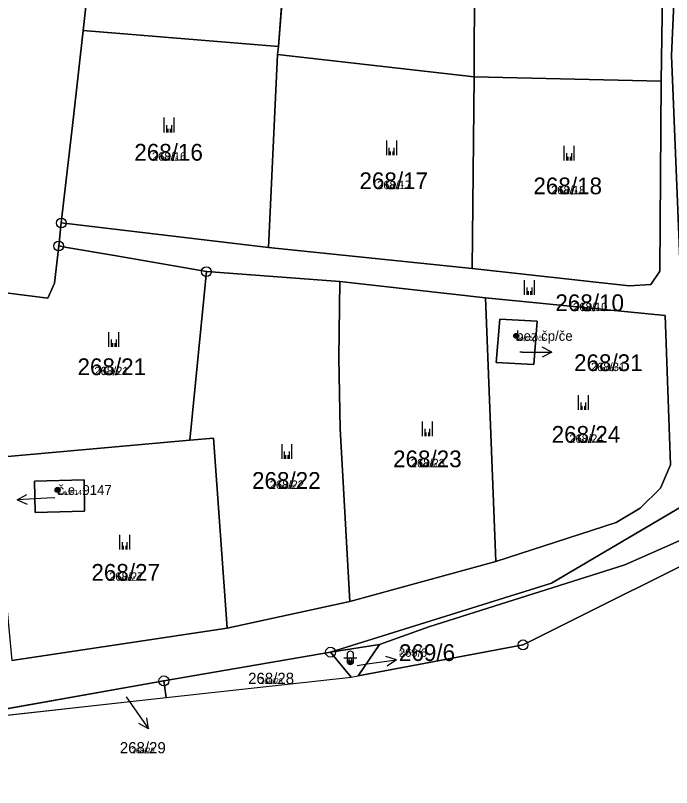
# Model space of a CAD drawing. Extents: x -759873 to -758487, y -975024 to -973516.
# Drawn here: x -758755.3 to -758688.7, y -974801.8 to -974723.5 of the extents above; entities that cross this region are included whole.
import ezdxf

# ---------------------------------------------------------------- set-up
doc = ezdxf.new("R2010")
doc.units = 0
for name, color, linetype in [('KAT_01_hranice KU', 7, 'Continuous'), ('KAT_02_hranice parcel', 7, 'Continuous'), ('KAT_03_1000_st čísla parcelní', 7, 'Continuous'), ('KAT_03_1000_čísla parcelní', 7, 'Continuous'), ('KAT_03_1000_čísla popisná', 7, 'Continuous'), ('KAT_03_250_st čísla parcelní', 7, 'Continuous'), ('KAT_03_250_čísla parcelní', 7, 'Continuous'), ('KAT_03_250_čísla popisná', 7, 'Continuous'), ('KAT_03_500_st čísla parcelní', 7, 'Continuous'), ('KAT_03_500_čísla parcelní', 7, 'Continuous'), ('KAT_03_500_čísla popisná', 7, 'Continuous'), ('KAT_05_1000_značky kultur', 7, 'Continuous'), ('KAT_05_250_značky kultur', 7, 'Continuous'), ('KAT_05_500_značky kultur', 7, 'Continuous'), ('KAT_07_1000_značky budov', 7, 'Continuous'), ('KAT_07_250_značky budov', 7, 'Continuous'), ('KAT_07_500_značky budov', 7, 'Continuous'), ('KAT_11_značky bodu BP', 7, 'Continuous'), ('KAT_12_pomocná šipka', 7, 'Continuous'), ('KAT_14_plocha_budovy', 7, 'Continuous'), ('KAT_14_plocha_pozemek', 7, 'Continuous')]:
    doc.layers.add(name, color=color, linetype=linetype)

msp = doc.modelspace()

# ---------------------------------------------------------------- linework, layer by layer
at = {"layer": 'KAT_01_hranice KU'}
msp.add_lwpolyline([(-758837.34, -974800.47), (-758807.64, -974801.81), (-758794.55, -974798.72), (-758784.43, -974797.6), (-758782.7, -974797.41), (-758775.46, -974796.61), (-758772.97, -974796.34), (-758760.37, -974794.94), (-758739.99, -974792.69), (-758721.23, -974790.62), (-758720.5, -974790.48), (-758703.8, -974787.34), (-758681.38, -974776.16), (-758684.15, -974758.2), (-758685.35, -974750.42), (-758685.42, -974707.31), (-758681.69, -974686.2), (-758679.66, -974674.74), (-758630.19, -974674.29), (-758628.19, -974674.27), (-758627.78, -974672.1), (-758618.81, -974624.26)], dxfattribs=at)
at = {"layer": 'KAT_02_hranice parcel'}
for p, q in [((-758728.61, -974726.68), (-758727.05, -974706.93)), ((-758708.76, -974729.74), (-758708.68, -974709.44)), ((-758748.41, -974725.03), (-758728.61, -974726.68)), ((-758728.61, -974726.68), (-758728.68, -974727.47)), ((-758729.62, -974747.06), (-758728.68, -974727.47)), ((-758728.68, -974727.47), (-758708.76, -974729.74)), ((-758708.94, -974749.19), (-758708.76, -974729.74)), ((-758708.76, -974729.74), (-758689.78, -974730.19)), ((-758750.62, -974744.56), (-758750.88, -974746.89)), ((-758729.62, -974747.06), (-758750.62, -974744.56)), ((-758708.94, -974749.19), (-758729.62, -974747.06)), ((-758737.58, -974766.58), (-758735.9, -974749.49)), ((-758735.9, -974749.49), (-758722.38, -974750.51)), ((-758722.38, -974750.51), (-758707.59, -974752.16)), ((-758706.56, -974778.9), (-758707.59, -974752.16)), ((-758757.58, -974768.36), (-758737.58, -974766.58)), ((-758706.56, -974778.9), (-758721.35, -974782.94)), ((-758721.35, -974782.94), (-758733.8, -974785.64)), ((-758733.8, -974785.64), (-758755.63, -974788.94)), ((-758723.32, -974788.08), (-758718.34, -974787.32)), ((-758720.5, -974790.48), (-758718.34, -974787.32)), ((-758740.22, -974790.99), (-758723.32, -974788.08)), ((-758723.32, -974788.08), (-758721.23, -974790.62)), ((-758739.99, -974792.69), (-758721.23, -974790.62)), ((-758721.23, -974790.62), (-758720.5, -974790.48)), ((-758760.42, -974794.58), (-758740.22, -974790.99)), ((-758740.22, -974790.99), (-758739.99, -974792.69)), ((-758760.37, -974794.94), (-758739.99, -974792.69))]:
    msp.add_line(p, q, dxfattribs=at)
for points in [[(-758743.77, -974683.44), (-758744.2, -974687.51), (-758744.4, -974689.28), (-758748.41, -974725.03)], [(-758686.52, -974691.5), (-758687.82, -974707.11), (-758688.76, -974727.59), (-758687.79, -974750.71), (-758685.87, -974772.23), (-758700.91, -974781.07), (-758723.32, -974788.08)], [(-758708.68, -974709.44), (-758689.46, -974707.93), (-758689.78, -974730.19)], [(-758748.41, -974725.03), (-758749.39, -974733.79), (-758750.62, -974744.56)], [(-758689.78, -974730.19), (-758689.94, -974749.43), (-758690.85, -974750.81), (-758693.05, -974750.92), (-758708.94, -974749.19)], [(-758750.88, -974746.89), (-758751.31, -974750.65), (-758752, -974752.2), (-758756.23, -974751.65)], [(-758750.88, -974746.89), (-758750.07, -974747.03), (-758745.23, -974747.87), (-758735.9, -974749.49)], [(-758721.35, -974782.94), (-758722.35, -974765.43), (-758722.47, -974758.23), (-758722.38, -974750.51)], [(-758718.34, -974787.32), (-758713.36, -974785.52), (-758693.47, -974779.21), (-758687.98, -974776.8), (-758684.88, -974770.94), (-758685.22, -974759.28), (-758685.35, -974750.42)], [(-758707.59, -974752.16), (-758689.39, -974753.95), (-758688.86, -974769.07), (-758689.87, -974771.46), (-758691.91, -974773.47), (-758694.36, -974774.92), (-758706.56, -974778.9)], [(-758706.51, -974758.7), (-758706.16, -974754.31), (-758702.37, -974754.51), (-758702.69, -974758.92), (-758706.51, -974758.7)], [(-758737.58, -974766.58), (-758735.2, -974766.38), (-758733.8, -974785.64)], [(-758753.27, -974773.91), (-758748.27, -974773.79), (-758748.3, -974770.6), (-758753.35, -974770.73), (-758753.27, -974773.91)], [(-758681.38, -974776.16), (-758703.8, -974787.34), (-758720.5, -974790.48)]]:
    msp.add_lwpolyline(points, dxfattribs=at)
at = {"layer": 'KAT_03_1000_čísla popisná'}
for centre in [(-758704.49, -974756.01), (-758751, -974771.63)]:
    msp.add_circle(centre, 0.25, dxfattribs=at)
at = {"layer": 'KAT_03_250_čísla popisná'}
for centre in [(-758704.49, -974756.01), (-758751, -974771.63)]:
    msp.add_circle(centre, 0.0625, dxfattribs=at)
at = {"layer": 'KAT_03_500_čísla popisná'}
for centre in [(-758704.49, -974756.01), (-758751, -974771.63)]:
    msp.add_circle(centre, 0.125, dxfattribs=at)
at = {"layer": 'KAT_05_1000_značky kultur'}
for p, q in [((-758740.181, -974735.38), (-758740.181, -974733.88)), ((-758739.18, -974735.38), (-758739.18, -974733.88)), ((-758717.611, -974737.69), (-758717.611, -974736.19)), ((-758716.61, -974737.69), (-758716.61, -974736.19)), ((-758699.611, -974738.24), (-758699.611, -974736.74)), ((-758698.61, -974738.24), (-758698.61, -974736.74)), ((-758703.641, -974751.86), (-758703.641, -974750.36)), ((-758702.64, -974751.86), (-758702.64, -974750.36)), ((-758745.791, -974757.13), (-758745.791, -974755.63)), ((-758744.79, -974757.13), (-758744.79, -974755.63)), ((-758698.171, -974763.51), (-758698.171, -974762.01)), ((-758697.17, -974763.51), (-758697.17, -974762.01)), ((-758713.991, -974766.19), (-758713.991, -974764.69)), ((-758712.99, -974766.19), (-758712.99, -974764.69)), ((-758728.231, -974768.49), (-758728.231, -974766.99)), ((-758727.23, -974768.49), (-758727.23, -974766.99)), ((-758744.681, -974777.68), (-758744.681, -974776.18)), ((-758743.68, -974777.68), (-758743.68, -974776.18)), ((-758721.981, -974788.651), (-758720.639, -974788.651)), ((-758721.645, -974788.315), (-758721.645, -974788.986)), ((-758720.975, -974788.986), (-758720.975, -974788.315))]:
    msp.add_line(p, q, dxfattribs=at)
for centre, start, end in [((-758721.31, -974788.316), 0, 180), ((-758721.31, -974788.986), 180, 359.98789)]:
    msp.add_arc(centre, 0.335, start, end, dxfattribs=at)
at = {"layer": 'KAT_05_250_značky kultur'}
for p, q in [((-758739.798, -974735.38), (-758739.798, -974735.005)), ((-758739.547, -974735.38), (-758739.547, -974735.005)), ((-758717.228, -974737.69), (-758717.228, -974737.315)), ((-758716.978, -974737.69), (-758716.978, -974737.315)), ((-758699.228, -974738.24), (-758699.228, -974737.865)), ((-758698.978, -974738.24), (-758698.978, -974737.865)), ((-758703.258, -974751.86), (-758703.258, -974751.485)), ((-758703.008, -974751.86), (-758703.008, -974751.485)), ((-758745.408, -974757.13), (-758745.408, -974756.755)), ((-758745.157, -974757.13), (-758745.157, -974756.755)), ((-758697.788, -974763.51), (-758697.788, -974763.135)), ((-758697.537, -974763.51), (-758697.537, -974763.135)), ((-758713.608, -974766.19), (-758713.608, -974765.815)), ((-758713.358, -974766.19), (-758713.358, -974765.815)), ((-758727.848, -974768.49), (-758727.848, -974768.115)), ((-758727.598, -974768.49), (-758727.598, -974768.115)), ((-758744.298, -974777.68), (-758744.298, -974777.305)), ((-758744.047, -974777.68), (-758744.047, -974777.305)), ((-758721.394, -974789.069), (-758721.394, -974789.236)), ((-758721.226, -974789.236), (-758721.226, -974789.069)), ((-758721.478, -974789.153), (-758721.142, -974789.153))]:
    msp.add_line(p, q, dxfattribs=at)
for centre, start, end in [((-758721.31, -974789.069), 0, 180), ((-758721.31, -974789.236), 180, 359.98789)]:
    msp.add_arc(centre, 0.0838, start, end, dxfattribs=at)
at = {"layer": 'KAT_05_500_značky kultur'}
for p, q in [((-758739.926, -974735.38), (-758739.926, -974734.63)), ((-758739.425, -974735.38), (-758739.425, -974734.63)), ((-758717.356, -974737.69), (-758717.356, -974736.94)), ((-758716.855, -974737.69), (-758716.855, -974736.94)), ((-758699.356, -974738.24), (-758699.356, -974737.49)), ((-758698.855, -974738.24), (-758698.855, -974737.49)), ((-758703.385, -974751.86), (-758703.385, -974751.11)), ((-758702.885, -974751.86), (-758702.885, -974751.11)), ((-758745.535, -974757.13), (-758745.535, -974756.38)), ((-758745.035, -974757.13), (-758745.035, -974756.38)), ((-758697.916, -974763.51), (-758697.916, -974762.76)), ((-758697.415, -974763.51), (-758697.415, -974762.76)), ((-758713.736, -974766.19), (-758713.736, -974765.44)), ((-758713.235, -974766.19), (-758713.235, -974765.44)), ((-758727.976, -974768.49), (-758727.976, -974767.74)), ((-758727.475, -974768.49), (-758727.475, -974767.74)), ((-758744.426, -974777.68), (-758744.426, -974776.93)), ((-758743.925, -974777.68), (-758743.925, -974776.93)), ((-758721.645, -974788.986), (-758720.975, -974788.986)), ((-758721.478, -974788.818), (-758721.478, -974789.153)), ((-758721.142, -974789.153), (-758721.142, -974788.818))]:
    msp.add_line(p, q, dxfattribs=at)
for centre, start, end in [((-758721.31, -974788.818), 0, 180), ((-758721.31, -974789.153), 180, 359.98789)]:
    msp.add_arc(centre, 0.168, start, end, dxfattribs=at)
at = {"layer": 'KAT_07_1000_značky budov'}
for centre in [(-758704.497, -974756.009), (-758751.007, -974771.629)]:
    msp.add_circle(centre, 0.175, dxfattribs=at)
at = {"layer": 'KAT_07_250_značky budov'}
for centre in [(-758704.492, -974756.01), (-758751.002, -974771.63)]:
    msp.add_circle(centre, 0.0437, dxfattribs=at)
at = {"layer": 'KAT_07_500_značky budov'}
for centre in [(-758704.493, -974756.01), (-758751.003, -974771.63)]:
    msp.add_circle(centre, 0.0875, dxfattribs=at)
at = {"layer": 'KAT_11_značky bodu BP'}
for centre, radius in [((-758750.62, -974744.56), 0.5), ((-758750.62, -974744.56), 0.0303), ((-758750.88, -974746.89), 0.5), ((-758750.88, -974746.89), 0.0303), ((-758735.9, -974749.49), 0.5), ((-758735.9, -974749.49), 0.0303), ((-758703.8, -974787.34), 0.5), ((-758703.8, -974787.34), 0.0303), ((-758723.32, -974788.08), 0.5), ((-758723.32, -974788.08), 0.0303), ((-758740.22, -974790.99), 0.5), ((-758740.22, -974790.99), 0.0303)]:
    msp.add_circle(centre, radius, dxfattribs=at)
at = {"layer": 'KAT_12_pomocná šipka'}
for p, q in [((-758703.87, -974757.66), (-758704.12, -974757.66)), ((-758703.87, -974757.66), (-758700.869, -974757.66)), ((-758700.869, -974757.66), (-758701.87, -974757.159)), ((-758700.869, -974757.66), (-758701.87, -974758.161)), ((-758755.097, -974772.637), (-758754.123, -974772.085)), ((-758752.1, -974772.48), (-758755.097, -974772.637)), ((-758755.097, -974772.637), (-758754.071, -974773.085)), ((-758751.28, -974772.44), (-758752.1, -974772.48)), ((-758719.61, -974789.28), (-758716.638, -974788.862)), ((-758716.638, -974788.862), (-758717.7, -974788.506)), ((-758716.638, -974788.862), (-758717.56, -974789.498)), ((-758720.62, -974789.42), (-758719.61, -974789.28)), ((-758744.03, -974792.62), (-758743.49, -974793.39)), ((-758743.49, -974793.39), (-758741.769, -974795.848)), ((-758741.769, -974795.848), (-758742.753, -974795.315)), ((-758741.769, -974795.848), (-758741.933, -974794.741))]:
    msp.add_line(p, q, dxfattribs=at)
at = {"layer": 'KAT_14_plocha_budovy'}
for points in [[(-758706.51, -974758.7), (-758702.69, -974758.92), (-758702.37, -974754.51), (-758706.16, -974754.31)], [(-758753.35, -974770.73), (-758753.27, -974773.91), (-758748.27, -974773.79), (-758748.3, -974770.6)]]:
    msp.add_lwpolyline(points, close=True, dxfattribs=at)
at = {"layer": 'KAT_14_plocha_pozemek'}
for points in [[(-758743, -974676.78), (-758757.5, -974678.19), (-758769.32, -974678.97), (-758780.91, -974748.2), (-758773.62, -974749.22), (-758756.23, -974751.65), (-758752, -974752.2), (-758751.31, -974750.65), (-758750.88, -974746.89), (-758750.62, -974744.56), (-758749.39, -974733.79), (-758748.41, -974725.03), (-758744.4, -974689.28), (-758744.2, -974687.51), (-758743.77, -974683.44)], [(-758744.4, -974689.28), (-758748.41, -974725.03), (-758728.61, -974726.68), (-758727.05, -974706.93), (-758726.93, -974705.38), (-758725.35, -974687.19), (-758743.77, -974683.44), (-758744.2, -974687.51)], [(-758684.88, -974770.94), (-758685.22, -974759.28), (-758685.35, -974750.42), (-758685.42, -974707.31), (-758681.69, -974686.2), (-758685.99, -974685.08), (-758686.52, -974691.5), (-758687.82, -974707.11), (-758688.76, -974727.59), (-758687.79, -974750.71), (-758685.87, -974772.23), (-758700.91, -974781.07), (-758723.32, -974788.08), (-758718.34, -974787.32), (-758713.36, -974785.52), (-758693.47, -974779.21), (-758687.98, -974776.8)], [(-758728.68, -974727.47), (-758708.76, -974729.74), (-758708.68, -974709.44), (-758727.05, -974706.93), (-758728.61, -974726.68)], [(-758689.78, -974730.19), (-758689.46, -974707.93), (-758708.68, -974709.44), (-758708.76, -974729.74)], [(-758748.41, -974725.03), (-758749.39, -974733.79), (-758750.62, -974744.56), (-758729.62, -974747.06), (-758728.68, -974727.47), (-758728.61, -974726.68)], [(-758708.76, -974729.74), (-758728.68, -974727.47), (-758729.62, -974747.06), (-758708.94, -974749.19)], [(-758708.94, -974749.19), (-758693.05, -974750.92), (-758690.85, -974750.81), (-758689.94, -974749.43), (-758689.78, -974730.19), (-758708.76, -974729.74)], [(-758751.31, -974750.65), (-758752, -974752.2), (-758756.23, -974751.65), (-758757.58, -974768.36), (-758737.58, -974766.58), (-758735.9, -974749.49), (-758745.23, -974747.87), (-758750.07, -974747.03), (-758750.88, -974746.89)], [(-758722.47, -974758.23), (-758722.38, -974750.51), (-758735.9, -974749.49), (-758737.58, -974766.58), (-758735.2, -974766.38), (-758733.8, -974785.64), (-758721.35, -974782.94), (-758722.35, -974765.43)], [(-758707.59, -974752.16), (-758722.38, -974750.51), (-758722.47, -974758.23), (-758722.35, -974765.43), (-758721.35, -974782.94), (-758706.56, -974778.9)], [(-758681.38, -974776.16), (-758684.15, -974758.2), (-758685.35, -974750.42), (-758685.22, -974759.28), (-758684.88, -974770.94), (-758687.98, -974776.8), (-758693.47, -974779.21), (-758713.36, -974785.52), (-758718.34, -974787.32), (-758720.5, -974790.48), (-758703.8, -974787.34)], [(-758707.59, -974752.16), (-758706.56, -974778.9), (-758694.36, -974774.92), (-758691.91, -974773.47), (-758689.87, -974771.46), (-758688.86, -974769.07), (-758689.39, -974753.95)], [(-758706.51, -974758.7), (-758702.69, -974758.92), (-758702.37, -974754.51), (-758706.16, -974754.31)], [(-758706.51, -974758.7), (-758706.16, -974754.31), (-758702.37, -974754.51), (-758702.69, -974758.92)], [(-758755.63, -974788.94), (-758733.8, -974785.64), (-758735.2, -974766.38), (-758737.58, -974766.58), (-758757.58, -974768.36)], [(-758753.27, -974773.91), (-758748.27, -974773.79), (-758748.3, -974770.6), (-758753.35, -974770.73)], [(-758753.27, -974773.91), (-758753.35, -974770.73), (-758748.3, -974770.6), (-758748.27, -974773.79)], [(-758721.23, -974790.62), (-758720.5, -974790.48), (-758718.34, -974787.32), (-758723.32, -974788.08)], [(-758739.99, -974792.69), (-758721.23, -974790.62), (-758723.32, -974788.08), (-758740.22, -974790.99)], [(-758760.37, -974794.94), (-758739.99, -974792.69), (-758740.22, -974790.99), (-758760.42, -974794.58)]]:
    msp.add_lwpolyline(points, close=True, dxfattribs=at)
for points in [[(-758687.79, -974750.71), (-758688.76, -974727.59), (-758687.82, -974707.11)], [(-758689.46, -974707.93), (-758689.78, -974730.19), (-758689.94, -974749.43), (-758690.85, -974750.81), (-758693.05, -974750.92), (-758708.94, -974749.19), (-758729.62, -974747.06), (-758750.62, -974744.56), (-758750.88, -974746.89), (-758750.07, -974747.03), (-758745.23, -974747.87), (-758735.9, -974749.49), (-758722.38, -974750.51), (-758707.59, -974752.16), (-758689.39, -974753.95), (-758688.86, -974769.07), (-758689.87, -974771.46), (-758691.91, -974773.47), (-758694.36, -974774.92), (-758706.56, -974778.9), (-758721.35, -974782.94), (-758733.8, -974785.64), (-758755.63, -974788.94)], [(-758760.42, -974794.58), (-758740.22, -974790.99), (-758723.32, -974788.08), (-758700.91, -974781.07), (-758685.87, -974772.23)]]:
    msp.add_lwpolyline(points, dxfattribs=at)

# ---------------------------------------------------------------- texts
at = {"layer": 'KAT_03_1000_st čísla parcelní'}
msp.add_text('268/31', height=1.7, dxfattribs=at).set_placement((-758698.625, -974759.58))
at = {"layer": 'KAT_03_1000_čísla parcelní'}
for s, height, p in [('268/16', 1.7, (-758743.215, -974738.24)), ('268/17', 1.7, (-758720.385, -974741.13)), ('268/18', 1.7, (-758702.745, -974741.65)), ('268/10', 1.7, (-758700.515, -974753.5)), ('268/21', 1.7, (-758748.975, -974759.99)), ('268/24', 1.7, (-758700.895, -974766.85)), ('268/23', 1.7, (-758716.975, -974769.33)), ('268/22', 1.7, (-758731.275, -974771.52)), ('268/27', 1.7, (-758747.565, -974780.84)), ('269/6', 1.7, (-758716.38, -974788.976)), ('268/28', 1.139, (-758731.674, -974791.309)), ('268/29', 1.139, (-758744.684, -974798.339))]:
    msp.add_text(s, height=height, dxfattribs=at).set_placement(p)
at = {"layer": 'KAT_03_1000_čísla popisná'}
for s, p in [('bez čp/če', (-758704.49, -974756.51)), ('č.e. 9147', (-758751, -974772.13))]:
    msp.add_text(s, height=1, dxfattribs=at).set_placement(p)
at = {"layer": 'KAT_03_250_st čísla parcelní'}
msp.add_text('268/31', height=0.425, dxfattribs=at).set_placement((-758696.066, -974759.58))
at = {"layer": 'KAT_03_250_čísla parcelní'}
for s, height, p in [('268/16', 0.425, (-758740.532, -974738.24)), ('268/17', 0.425, (-758717.702, -974741.13)), ('268/18', 0.425, (-758700.061, -974741.65)), ('268/10', 0.425, (-758697.835, -974753.5)), ('268/21', 0.425, (-758746.416, -974759.99)), ('268/24', 0.425, (-758698.215, -974766.85)), ('268/23', 0.425, (-758714.292, -974769.33)), ('268/22', 0.425, (-758728.599, -974771.52)), ('268/27', 0.425, (-758744.882, -974780.84)), ('269/6', 0.425, (-758716.38, -974788.339)), ('268/28', 0.2847, (-758729.876, -974791.309)), ('268/29', 0.2847, (-758742.886, -974798.339))]:
    msp.add_text(s, height=height, dxfattribs=at).set_placement(p)
at = {"layer": 'KAT_03_250_čísla popisná'}
for s, p in [('bez čp/če', (-758704.49, -974756.51)), ('č.e. 9147', (-758751, -974772.13))]:
    msp.add_text(s, height=0.25, dxfattribs=at).set_placement(p)
at = {"layer": 'KAT_03_500_st čísla parcelní'}
msp.add_text('268/31', height=0.85, dxfattribs=at).set_placement((-758696.919, -974759.58))
at = {"layer": 'KAT_03_500_čísla parcelní'}
for s, height, p in [('268/16', 0.85, (-758741.427, -974738.24)), ('268/17', 0.85, (-758718.597, -974741.13)), ('268/18', 0.85, (-758700.956, -974741.65)), ('268/10', 0.85, (-758698.728, -974753.5)), ('268/21', 0.85, (-758747.269, -974759.99)), ('268/24', 0.85, (-758699.109, -974766.85)), ('268/23', 0.85, (-758715.187, -974769.33)), ('268/22', 0.85, (-758729.491, -974771.52)), ('268/27', 0.85, (-758745.777, -974780.84)), ('269/6', 0.85, (-758716.38, -974788.551)), ('268/28', 0.5695, (-758730.475, -974791.309)), ('268/29', 0.5695, (-758743.485, -974798.339))]:
    msp.add_text(s, height=height, dxfattribs=at).set_placement(p)
at = {"layer": 'KAT_03_500_čísla popisná'}
for s, p in [('bez čp/če', (-758704.49, -974756.51)), ('č.e. 9147', (-758751, -974772.13))]:
    msp.add_text(s, height=0.5, dxfattribs=at).set_placement(p)

doc.saveas('drawing.dxf')
